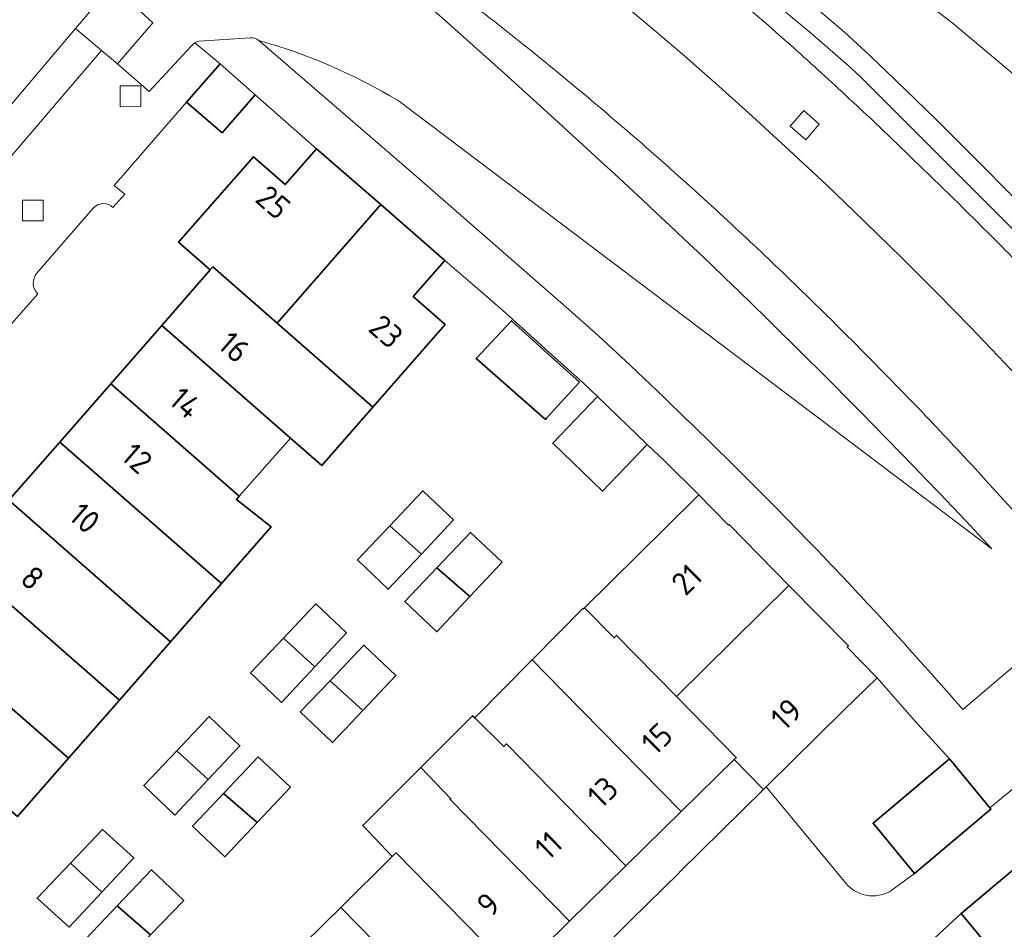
# Model space of a CAD drawing. Extents: x 150256 to 156914, y 461459 to 469481.
# Tile 678 of 731: x 154714 to 154772, y 468435 to 468488. Entities that reach past the tile are written whole.
import ezdxf
from ezdxf.enums import TextEntityAlignment as Align

# ---------------------------------------------------------------- set-up
doc = ezdxf.new("R2010")
doc.units = 0
doc.header["$LTSCALE"] = 0.75
for name, color, linetype, lineweight in [('B-RO-GR-GROENVOORZIENING-GV', 251, 'CONTINUOUS', 18), ('B-RO-IE-TERREINAFSCHEIDING_KUNSTMATIG_MUUR-G', 251, 'IE-TERREINAFSCHEIDING-KUNSTMATIG-DICHT', 18), ('B-RO-OG-BEBOUWING-GV', 6, 'CONTINUOUS', 35), ('B-RO-OG-BEBOUWING-T18', 1, 'CONTINUOUS', 18), ('B-RO-OG-TERREIN_CULTUURSCHEIDING-GV', 251, 'CONTINUOUS', 18), ('B-RO-VH-VERHARDING_BETON-GV', 251, 'CONTINUOUS', 18), ('B-RO-VH-VERHARDING_BETONSTRAATSTEEN-GV', 251, 'CONTINUOUS', 18), ('B-RO-VH-VERHARDING_TEGEL-GV', 251, 'CONTINUOUS', 18)]:
    doc.layers.add(name, color=color, linetype=linetype, lineweight=lineweight)
doc.styles.add('NLCS-ISO-M200-T18', font='NLCS-ISO.ttf', dxfattribs={"height": 360})
doc.linetypes.add('IE-TERREINAFSCHEIDING-KUNSTMATIG-DICHT', pattern='A,8,-1,[82,NLCS.SHX,S=0.75,R=90,X=0,Y=0],-1', length=10)

msp = doc.modelspace()

# ---------------------------------------------------------------- linework, layer by layer
at = {"layer": 'B-RO-GR-GROENVOORZIENING-GV'}
for points in [[(154721.524, 468482.865), (154721.522, 468484.066), (154720.323, 468484.064), (154720.325, 468482.863)], [(154721.524, 468482.865), (154721.522, 468484.066), (154720.323, 468484.064), (154720.325, 468482.863)], [(154760.15, 468480.946), (154760.938, 468481.851), (154760.034, 468482.639), (154759.245, 468481.734)], [(154760.15, 468480.946), (154760.938, 468481.851), (154760.034, 468482.639), (154759.245, 468481.734)], [(154715.849, 468476.238), (154715.847, 468477.439), (154714.647, 468477.437), (154714.649, 468476.237)], [(154715.849, 468476.238), (154715.847, 468477.439), (154714.647, 468477.437), (154714.649, 468476.237)]]:
    msp.add_lwpolyline(points, close=True, dxfattribs=at)
at = {"layer": 'B-RO-IE-TERREINAFSCHEIDING_KUNSTMATIG_MUUR-G'}
msp.add_lwpolyline([(154724.177, 468483.121), (154719.974, 468478.293)], dxfattribs=at)
msp.add_lwpolyline([(154724.177, 468483.121), (154719.974, 468478.293)], dxfattribs=at)
at = {"layer": 'B-RO-OG-BEBOUWING-GV'}
for points in [[(154726.119, 468485.351), (154724.177, 468483.121), (154726.236, 468481.346), (154728.155, 468483.543)], [(154726.119, 468485.351), (154724.177, 468483.121), (154726.236, 468481.346), (154728.155, 468483.543)], [(154729.437, 468470.288), (154735.459, 468477.174), (154731.726, 468480.423), (154729.906, 468478.34), (154728.06, 468479.952), (154723.708, 468475.002), (154725.555, 468473.39), (154725.701, 468473.557)], [(154729.437, 468470.288), (154735.459, 468477.174), (154731.726, 468480.423), (154729.906, 468478.34), (154728.06, 468479.952), (154723.708, 468475.002), (154725.555, 468473.39), (154725.701, 468473.557)], [(154735.459, 468477.174), (154729.437, 468470.288), (154733.189, 468467.004), (154735.006, 468465.414), (154739.193, 468470.202), (154737.349, 468471.83), (154739.185, 468473.931)], [(154735.459, 468477.174), (154729.437, 468470.288), (154733.189, 468467.004), (154735.006, 468465.414), (154739.193, 468470.202), (154737.349, 468471.83), (154739.185, 468473.931)], [(154722.733, 468470.161), (154730.211, 468463.617), (154732.039, 468462.02), (154735.006, 468465.414), (154733.189, 468467.004), (154729.437, 468470.288), (154725.701, 468473.557), (154725.555, 468473.39)], [(154722.733, 468470.161), (154730.211, 468463.617), (154732.039, 468462.02), (154735.006, 468465.414), (154733.189, 468467.004), (154729.437, 468470.288), (154725.701, 468473.557), (154725.555, 468473.39)], [(154730.211, 468463.617), (154722.733, 468470.161), (154719.771, 468466.772), (154727.24, 468460.237)], [(154730.211, 468463.617), (154722.733, 468470.161), (154719.771, 468466.772), (154727.24, 468460.237)], [(154746.996, 468466.866), (154745.132, 468468.552), (154743.051, 468470.434), (154740.997, 468468.245), (154745.021, 468464.702), (154745.083, 468464.77)], [(154746.996, 468466.866), (154745.132, 468468.552), (154743.051, 468470.434), (154740.997, 468468.245), (154745.021, 468464.702), (154745.083, 468464.77)], [(154716.81, 468463.384), (154726.206, 468455.162), (154729.093, 468458.455), (154727.077, 468460.052), (154727.24, 468460.237), (154719.771, 468466.772)], [(154716.81, 468463.384), (154726.206, 468455.162), (154729.093, 468458.455), (154727.077, 468460.052), (154727.24, 468460.237), (154719.771, 468466.772)], [(154750.945, 468463.244), (154748.054, 468466.03), (154745.448, 468463.326), (154748.339, 468460.54)], [(154750.945, 468463.244), (154748.054, 468466.03), (154745.448, 468463.326), (154748.339, 468460.54)], [(154726.206, 468455.162), (154716.81, 468463.384), (154713.856, 468460.003), (154723.248, 468451.785)], [(154726.206, 468455.162), (154716.81, 468463.384), (154713.856, 468460.003), (154723.248, 468451.785)], [(154735.987, 468458.526), (154737.817, 468456.876), (154739.677, 468458.857), (154737.897, 468460.544)], [(154735.987, 468458.526), (154737.817, 468456.876), (154739.677, 468458.857), (154737.897, 468460.544)], [(154710.888, 468456.607), (154720.275, 468448.393), (154723.248, 468451.785), (154713.856, 468460.003)], [(154710.888, 468456.607), (154720.275, 468448.393), (154723.248, 468451.785), (154713.856, 468460.003)], [(154752.639, 468448.61), (154759.169, 468455.062), (154755.698, 468458.593), (154755.668, 468458.564), (154753.929, 468460.313), (154751.965, 468458.359), (154747.291, 468453.749), (154749.019, 468452.012), (154749.162, 468452.152)], [(154752.639, 468448.61), (154759.169, 468455.062), (154755.698, 468458.593), (154755.668, 468458.564), (154753.929, 468460.313), (154751.965, 468458.359), (154747.291, 468453.749), (154749.019, 468452.012), (154749.162, 468452.152)], [(154737.817, 468456.876), (154735.987, 468458.526), (154734.1, 468456.534), (154735.891, 468454.837)], [(154737.817, 468456.876), (154735.987, 468458.526), (154734.1, 468456.534), (154735.891, 468454.837)], [(154738.724, 468456.087), (154740.638, 468454.408), (154742.508, 468456.408), (154740.675, 468458.133)], [(154738.724, 468456.087), (154740.638, 468454.408), (154742.508, 468456.408), (154740.675, 468458.133)], [(154720.275, 468448.393), (154710.888, 468456.607), (154707.933, 468453.226), (154717.315, 468445.016)], [(154720.275, 468448.393), (154710.888, 468456.607), (154707.933, 468453.226), (154717.315, 468445.016)], [(154738.724, 468456.087), (154736.854, 468454.126), (154738.724, 468452.362), (154740.638, 468454.408)], [(154738.724, 468456.087), (154736.854, 468454.126), (154738.724, 468452.362), (154740.638, 468454.408)], [(154757.846, 468443.352), (154762.369, 468447.816), (154764.293, 468449.696), (154762.561, 468451.468), (154762.632, 468451.539), (154759.169, 468455.062), (154752.639, 468448.61), (154756.113, 468445.071), (154755.993, 468444.954), (154757.7, 468443.208)], [(154757.846, 468443.352), (154762.369, 468447.816), (154764.293, 468449.696), (154762.561, 468451.468), (154762.632, 468451.539), (154759.169, 468455.062), (154752.639, 468448.61), (154756.113, 468445.071), (154755.993, 468444.954), (154757.7, 468443.208)], [(154729.805, 468451.998), (154731.631, 468450.331), (154733.463, 468452.297), (154731.684, 468453.983)], [(154729.805, 468451.998), (154731.631, 468450.331), (154733.463, 468452.297), (154731.684, 468453.983)], [(154752.639, 468448.61), (154749.162, 468452.152), (154749.019, 468452.012), (154747.291, 468453.749), (154747.225, 468453.684), (154747.192, 468453.717), (154744.254, 468450.741), (154745.963, 468449), (154752.909, 468441.924), (154755.993, 468444.954), (154756.113, 468445.071)], [(154752.639, 468448.61), (154749.162, 468452.152), (154749.019, 468452.012), (154747.291, 468453.749), (154747.225, 468453.684), (154747.192, 468453.717), (154744.254, 468450.741), (154745.963, 468449), (154752.909, 468441.924), (154755.993, 468444.954), (154756.113, 468445.071)], [(154717.315, 468445.016), (154707.933, 468453.226), (154704.971, 468449.837), (154714.35, 468441.632)], [(154717.315, 468445.016), (154707.933, 468453.226), (154704.971, 468449.837), (154714.35, 468441.632)], [(154729.805, 468451.998), (154727.887, 468449.973), (154729.691, 468448.263), (154731.631, 468450.331)], [(154729.805, 468451.998), (154727.887, 468449.973), (154729.691, 468448.263), (154731.631, 468450.331)], [(154732.511, 468449.525), (154734.421, 468447.8), (154736.337, 468449.831), (154734.478, 468451.583)], [(154732.511, 468449.525), (154734.421, 468447.8), (154736.337, 468449.831), (154734.478, 468451.583)], [(154752.909, 468441.924), (154745.963, 468449), (154744.254, 468450.741), (154740.921, 468447.367), (154742.614, 468445.7), (154742.765, 468445.848), (154749.705, 468438.778)], [(154752.909, 468441.924), (154745.963, 468449), (154744.254, 468450.741), (154740.921, 468447.367), (154742.614, 468445.7), (154742.765, 468445.848), (154749.705, 468438.778)], [(154734.421, 468447.8), (154732.511, 468449.525), (154730.777, 468447.706), (154732.659, 468445.931)], [(154734.421, 468447.8), (154732.511, 468449.525), (154730.777, 468447.706), (154732.659, 468445.931)], [(154725.43, 468443.781), (154727.273, 468445.748), (154725.488, 468447.44), (154723.608, 468445.454)], [(154725.43, 468443.781), (154727.273, 468445.748), (154725.488, 468447.44), (154723.608, 468445.454)], [(154746.424, 468435.555), (154749.705, 468438.778), (154742.765, 468445.848), (154742.614, 468445.7), (154740.921, 468447.367), (154740.796, 468447.49), (154737.796, 468444.49), (154739.535, 468442.665), (154739.489, 468442.62)], [(154746.424, 468435.555), (154749.705, 468438.778), (154742.765, 468445.848), (154742.614, 468445.7), (154740.921, 468447.367), (154740.796, 468447.49), (154737.796, 468444.49), (154739.535, 468442.665), (154739.489, 468442.62)], [(154723.608, 468445.454), (154721.69, 468443.429), (154723.496, 468441.718), (154725.43, 468443.781)], [(154723.608, 468445.454), (154721.69, 468443.429), (154723.496, 468441.718), (154725.43, 468443.781)], [(154728.282, 468441.289), (154730.21, 468443.334), (154728.342, 468445.095), (154726.326, 468442.981)], [(154728.282, 468441.289), (154730.21, 468443.334), (154728.342, 468445.095), (154726.326, 468442.981)], [(154768.501, 468444.993), (154764.064, 468441.258), (154766.473, 468438.318), (154770.91, 468442.054), (154770.848, 468442.13)], [(154768.501, 468444.993), (154764.064, 468441.258), (154766.473, 468438.318), (154770.91, 468442.054), (154770.848, 468442.13)], [(154736.131, 468439.311), (154736.348, 468439.524), (154743.278, 468432.465), (154746.424, 468435.555), (154739.489, 468442.62), (154739.535, 468442.665), (154737.796, 468444.49), (154734.417, 468441.112)], [(154736.131, 468439.311), (154736.348, 468439.524), (154743.278, 468432.465), (154746.424, 468435.555), (154739.489, 468442.62), (154739.535, 468442.665), (154737.796, 468444.49), (154734.417, 468441.112)], [(154726.326, 468442.981), (154724.522, 468441.082), (154726.409, 468439.303), (154728.282, 468441.289)], [(154726.326, 468442.981), (154724.522, 468441.082), (154726.409, 468439.303), (154728.282, 468441.289)], [(154719.261, 468437.25), (154721.12, 468439.23), (154719.284, 468440.889), (154717.424, 468438.925)], [(154719.261, 468437.25), (154721.12, 468439.23), (154719.284, 468440.889), (154717.424, 468438.925)], [(154743.278, 468432.465), (154736.348, 468439.524), (154736.131, 468439.311), (154733.136, 468436.359), (154740.06, 468429.304)], [(154743.278, 468432.465), (154736.348, 468439.524), (154736.131, 468439.311), (154733.136, 468436.359), (154740.06, 468429.304)], [(154769.185, 468436.004), (154771.6, 468433.07), (154775.586, 468436.409), (154773.237, 468439.263), (154773.171, 468439.343)], [(154769.185, 468436.004), (154771.6, 468433.07), (154775.586, 468436.409), (154773.237, 468439.263), (154773.171, 468439.343)], [(154717.424, 468438.925), (154715.496, 468436.889), (154717.349, 468435.214), (154719.261, 468437.25)], [(154717.424, 468438.925), (154715.496, 468436.889), (154717.349, 468435.214), (154719.261, 468437.25)], [(154722.074, 468434.763), (154724.014, 468436.764), (154722.139, 468438.532), (154720.152, 468436.45)], [(154722.074, 468434.763), (154724.014, 468436.764), (154722.139, 468438.532), (154720.152, 468436.45)], [(154722.074, 468434.763), (154720.152, 468436.45), (154718.345, 468434.557), (154720.168, 468432.8)], [(154722.074, 468434.763), (154720.152, 468436.45), (154718.345, 468434.557), (154720.168, 468432.8)], [(154740.06, 468429.304), (154733.136, 468436.359), (154729.936, 468433.205), (154736.85, 468426.151)], [(154740.06, 468429.304), (154733.136, 468436.359), (154729.936, 468433.205), (154736.85, 468426.151)]]:
    msp.add_lwpolyline(points, close=True, dxfattribs=at)
at = {"layer": 'B-RO-OG-TERREIN_CULTUURSCHEIDING-GV'}
for points in [[(154773.093, 468484.01), (154768.629, 468487.749), (154765.606, 468490.088), (154760.893, 468493.498), (154758.063, 468495.465), (154755.207, 468497.394), (154753.92, 468498.146), (154751.912, 468499.093), (154749.851, 468499.918), (154749.626, 468500), (154747.63, 468500.656), (154745.601, 468501.198), (154739.747, 468502.306)], [(154739.747, 468502.306), (154745.601, 468501.198), (154747.63, 468500.656), (154749.626, 468500), (154749.851, 468499.918), (154751.912, 468499.093), (154753.92, 468498.146), (154755.207, 468497.394), (154758.063, 468495.465), (154760.893, 468493.498), (154765.606, 468490.088), (154768.629, 468487.749), (154773.093, 468484.01), (154775.27, 468482.076), (154777.408, 468480.1), (154784.224, 468472.36), (154785.877, 468470.332), (154787.687, 468468.459), (154789.815, 468466.651), (154789.999, 468466.523)], [(154773.093, 468484.01), (154768.629, 468487.749), (154765.606, 468490.088), (154760.893, 468493.498), (154758.063, 468495.465), (154755.207, 468497.394), (154753.92, 468498.146), (154751.912, 468499.093), (154749.851, 468499.918), (154749.626, 468500), (154747.63, 468500.656), (154745.601, 468501.198), (154739.747, 468502.306)], [(154739.747, 468502.306), (154745.601, 468501.198), (154747.63, 468500.656), (154749.626, 468500), (154749.851, 468499.918), (154751.912, 468499.093), (154753.92, 468498.146), (154755.207, 468497.394), (154758.063, 468495.465), (154760.893, 468493.498), (154765.606, 468490.088), (154768.629, 468487.749), (154773.093, 468484.01), (154775.27, 468482.076), (154777.408, 468480.1), (154784.224, 468472.36), (154785.877, 468470.332), (154787.687, 468468.459), (154789.815, 468466.651), (154789.999, 468466.523)], [(154732.268, 468495.057), (154730.437, 468496.266), (154729.021, 468497.201), (154725.124, 468492.616), (154726.85, 468493.234), (154728.828, 468493.521), (154730.863, 468493.472), (154732.617, 468493.089), (154735.377, 468491.181), (154739.027, 468488.016), (154742.637, 468484.804), (154745.777, 468481.937)], [(154732.268, 468495.057), (154730.437, 468496.266), (154729.021, 468497.201), (154725.124, 468492.616), (154726.85, 468493.234), (154728.828, 468493.521), (154730.863, 468493.472), (154732.617, 468493.089), (154735.377, 468491.181), (154739.027, 468488.016), (154742.637, 468484.804), (154745.777, 468481.937)], [(154745.777, 468481.937), (154742.637, 468484.804), (154739.027, 468488.016), (154735.377, 468491.181), (154732.617, 468493.089), (154730.863, 468493.472), (154728.828, 468493.521), (154726.85, 468493.234), (154725.124, 468492.616), (154724.542, 468491.931), (154724.43, 468491.803), (154721.466, 468488.432), (154722.226, 468487.729), (154720.157, 468485.345)], [(154745.777, 468481.937), (154742.637, 468484.804), (154739.027, 468488.016), (154735.377, 468491.181), (154732.617, 468493.089), (154730.863, 468493.472), (154728.828, 468493.521), (154726.85, 468493.234), (154725.124, 468492.616), (154724.542, 468491.931), (154724.43, 468491.803), (154721.466, 468488.432), (154722.226, 468487.729), (154720.157, 468485.345)], [(154758.139, 468489.062), (154760.395, 468487.2), (154762.599, 468485.277), (154763.307, 468484.609), (154771.417, 468476.504), (154778.261, 468469.602)], [(154778.261, 468469.602), (154771.417, 468476.504), (154763.307, 468484.609), (154762.599, 468485.277), (154760.395, 468487.2), (154758.139, 468489.062)], [(154758.139, 468489.062), (154760.395, 468487.2), (154762.599, 468485.277), (154763.307, 468484.609), (154771.417, 468476.504), (154778.261, 468469.602)], [(154778.261, 468469.602), (154771.417, 468476.504), (154763.307, 468484.609), (154762.599, 468485.277), (154760.395, 468487.2), (154758.139, 468489.062)], [(154772.675, 468477.146), (154770.617, 468479.229), (154767.718, 468482.111), (154764.792, 468484.967), (154763.605, 468486.089), (154762.392, 468487.183), (154760.311, 468488.977)], [(154760.311, 468488.977), (154762.392, 468487.183), (154763.605, 468486.089), (154764.792, 468484.967), (154767.718, 468482.111), (154770.617, 468479.229), (154772.675, 468477.146)], [(154772.675, 468477.146), (154770.617, 468479.229), (154767.718, 468482.111), (154764.792, 468484.967), (154763.605, 468486.089), (154762.392, 468487.183), (154760.311, 468488.977)], [(154760.311, 468488.977), (154762.392, 468487.183), (154763.605, 468486.089), (154764.792, 468484.967), (154767.718, 468482.111), (154770.617, 468479.229), (154772.675, 468477.146)], [(154720.157, 468485.345), (154722.011, 468483.74), (154724.444, 468486.369), (154724.54, 468486.481), (154724.657, 468486.572), (154724.781, 468486.63), (154724.914, 468486.662), (154727.877, 468486.863)], [(154720.157, 468485.345), (154722.011, 468483.74), (154724.444, 468486.369), (154724.54, 468486.481), (154724.657, 468486.572), (154724.781, 468486.63), (154724.914, 468486.662), (154727.877, 468486.863)], [(154728.366, 468486.706), (154735.964, 468480.159), (154737.236, 468479.063), (154746.226, 468471.224), (154748.11, 468469.553), (154749.957, 468467.841)], [(154728.366, 468486.706), (154735.964, 468480.159), (154737.236, 468479.063), (154746.226, 468471.224), (154748.11, 468469.553), (154749.957, 468467.841)], [(154770.967, 468457.191), (154736.471, 468483.213)], [(154736.471, 468483.213), (154770.967, 468457.191)], [(154770.967, 468457.191), (154736.471, 468483.213)], [(154736.471, 468483.213), (154770.967, 468457.191)], [(154769.269, 468447.859), (154773.11, 468451.104), (154773.122, 468451.114), (154776.76, 468454.164), (154776.404, 468454.583)], [(154769.269, 468447.859), (154773.11, 468451.104), (154773.122, 468451.114), (154776.76, 468454.164), (154776.404, 468454.583)]]:
    msp.add_lwpolyline(points, dxfattribs=at)
for points in [[(154755.477, 468489.731, -0.005816), (154759.431, 468486.292)], [(154755.477, 468489.731, -0.005816), (154759.431, 468486.292)], [(154744.213, 468486.097, 0.006375), (154740.344, 468489.144)], [(154744.213, 468486.097, 0.006375), (154740.344, 468489.144)], [(154727.877, 468486.863, -0.206885), (154728.366, 468486.706)], [(154727.877, 468486.863, -0.206885), (154728.366, 468486.706)], [(154736.471, 468483.213, 0.067248), (154728.366, 468486.706)], [(154728.366, 468486.706, -0.067248), (154736.471, 468483.213)], [(154736.471, 468483.213, 0.067248), (154728.366, 468486.706)], [(154728.366, 468486.706, -0.067248), (154736.471, 468483.213)], [(154748.12, 468482.871, 0.00604), (154744.213, 468486.097)], [(154748.12, 468482.871, 0.00604), (154744.213, 468486.097)], [(154759.431, 468486.292, -0.005662), (154762.662, 468483.346)], [(154759.431, 468486.292, -0.005662), (154762.662, 468483.346)], [(154762.662, 468483.346, -0.004917), (154766.729, 468479.482)], [(154762.662, 468483.346, -0.004917), (154766.729, 468479.482)], [(154751.797, 468479.692, 0.006405), (154748.12, 468482.871)], [(154751.797, 468479.692, 0.006405), (154748.12, 468482.871)], [(154745.777, 468481.937, -0.020947), (154770.967, 468457.191)], [(154770.967, 468457.191, 0.020947), (154745.777, 468481.937)], [(154745.777, 468481.937, -0.020947), (154770.967, 468457.191)], [(154770.967, 468457.191, 0.020947), (154745.777, 468481.937)], [(154755.631, 468476.227, 0.005897), (154751.797, 468479.692)], [(154755.631, 468476.227, 0.005897), (154751.797, 468479.692)], [(154766.729, 468479.482, -0.004716), (154771.322, 468474.956)], [(154766.729, 468479.482, -0.004716), (154771.322, 468474.956)], [(154759.006, 468473.043, 0.005336), (154755.631, 468476.227)], [(154759.006, 468473.043, 0.005336), (154755.631, 468476.227)], [(154771.322, 468474.956, -0.006533), (154774.489, 468471.695)], [(154771.322, 468474.956, -0.006533), (154774.489, 468471.695)], [(154762.821, 468469.296, 0.005025), (154759.006, 468473.043)], [(154762.821, 468469.296, 0.005025), (154759.006, 468473.043)], [(154766.547, 468465.499, 0.004653), (154762.821, 468469.296)], [(154766.547, 468465.499, 0.004653), (154762.821, 468469.296)], [(154749.957, 468467.841, -0.005837), (154756.307, 468461.684)], [(154749.957, 468467.841, -0.005837), (154756.307, 468461.684)], [(154769.753, 468462.099, 0.005445), (154766.547, 468465.499)], [(154769.753, 468462.099, 0.005445), (154766.547, 468465.499)], [(154773.118, 468458.376, 0.005643), (154769.753, 468462.099)], [(154773.118, 468458.376, 0.005643), (154769.753, 468462.099)], [(154756.307, 468461.684, -0.007166), (154761.424, 468456.475)], [(154756.307, 468461.684, -0.007166), (154761.424, 468456.475)], [(154761.424, 468456.475, -0.001384), (154762.488, 468455.354)], [(154761.424, 468456.475, -0.001384), (154762.488, 468455.354)], [(154762.488, 468455.354, -0.004693), (154765.305, 468452.308)], [(154762.488, 468455.354, -0.004693), (154765.305, 468452.308)], [(154765.305, 468452.308, -0.004153), (154769.269, 468447.859)], [(154765.305, 468452.308, -0.004153), (154769.269, 468447.859)]]:
    msp.add_lwpolyline(points, format="xyb", dxfattribs=at)
at = {"layer": 'B-RO-VH-VERHARDING_BETON-GV'}
msp.add_lwpolyline([(154719.233, 468486.124), (154720.157, 468485.345), (154722.226, 468487.729), (154721.466, 468488.432), (154724.43, 468491.803), (154722.736, 468493.255), (154718.752, 468488.606), (154717.724, 468487.397)], close=True, dxfattribs=at)
msp.add_lwpolyline([(154719.233, 468486.124), (154720.157, 468485.345), (154722.226, 468487.729), (154721.466, 468488.432), (154724.43, 468491.803), (154722.736, 468493.255), (154718.752, 468488.606), (154717.724, 468487.397)], close=True, dxfattribs=at)
at = {"layer": 'B-RO-VH-VERHARDING_BETONSTRAATSTEEN-GV'}
for points in [[(154772.99, 468466.605), (154771.354, 468468.351), (154769.696, 468470.08), (154767.732, 468472.08), (154765.75, 468474.062), (154763.563, 468476.2), (154761.354, 468478.316), (154759.208, 468480.325), (154757.043, 468482.311), (154755.092, 468484.062), (154753.123, 468485.791), (154751.439, 468487.236), (154749.736, 468488.658), (154747.999, 468490.071), (154746.243, 468491.462), (154744.47, 468492.827), (154742.243, 468494.507), (154744.981, 468498.151), (154743.779, 468499.049), (154740.794, 468495.101), (154736.09, 468498.545), (154735.683, 468498.834), (154734.046, 468500), (154733.34, 468500.492)], [(154772.99, 468466.605), (154771.354, 468468.351), (154769.696, 468470.08), (154767.732, 468472.08), (154765.75, 468474.062), (154763.563, 468476.2), (154761.354, 468478.316), (154759.208, 468480.325), (154757.043, 468482.311), (154755.092, 468484.062), (154753.123, 468485.791), (154751.439, 468487.236), (154749.736, 468488.658), (154747.999, 468490.071), (154746.243, 468491.462), (154744.47, 468492.827), (154742.243, 468494.507), (154744.981, 468498.151), (154743.779, 468499.049), (154740.794, 468495.101), (154736.09, 468498.545), (154735.683, 468498.834), (154734.046, 468500), (154733.34, 468500.492)], [(154744.981, 468498.151), (154742.243, 468494.507), (154744.47, 468492.827), (154746.243, 468491.462), (154747.999, 468490.071), (154749.736, 468488.658), (154751.439, 468487.236), (154753.123, 468485.791), (154755.092, 468484.062), (154757.043, 468482.311), (154759.208, 468480.325), (154761.354, 468478.316), (154763.563, 468476.2), (154765.75, 468474.062), (154767.732, 468472.08), (154769.696, 468470.08), (154771.354, 468468.351), (154772.99, 468466.605), (154775.181, 468464.2), (154777.345, 468461.769), (154779.479, 468459.316), (154781.972, 468456.387), (154785.42, 468459.324), (154781.842, 468463.515)], [(154744.981, 468498.151), (154742.243, 468494.507), (154744.47, 468492.827), (154746.243, 468491.462), (154747.999, 468490.071), (154749.736, 468488.658), (154751.439, 468487.236), (154753.123, 468485.791), (154755.092, 468484.062), (154757.043, 468482.311), (154759.208, 468480.325), (154761.354, 468478.316), (154763.563, 468476.2), (154765.75, 468474.062), (154767.732, 468472.08), (154769.696, 468470.08), (154771.354, 468468.351), (154772.99, 468466.605), (154775.181, 468464.2), (154777.345, 468461.769), (154779.479, 468459.316), (154781.972, 468456.387), (154785.42, 468459.324), (154781.842, 468463.515)], [(154727.877, 468486.863), (154724.914, 468486.662), (154724.781, 468486.63), (154724.657, 468486.572), (154726.119, 468485.351), (154728.155, 468483.543), (154731.726, 468480.423), (154735.459, 468477.174), (154739.185, 468473.931), (154740.949, 468472.413), (154742.703, 468470.883), (154745.206, 468468.63), (154747.232, 468466.813), (154748.054, 468466.03), (154750.945, 468463.244), (154751.965, 468462.283), (154753.929, 468460.313), (154755.668, 468458.564), (154755.698, 468458.593), (154759.169, 468455.062), (154762.632, 468451.539), (154762.561, 468451.468), (154764.293, 468449.696), (154766.451, 468447.238), (154768.501, 468444.993), (154770.848, 468442.13), (154772.777, 468443.725)], [(154727.877, 468486.863), (154724.914, 468486.662), (154724.781, 468486.63), (154724.657, 468486.572), (154726.119, 468485.351), (154728.155, 468483.543), (154731.726, 468480.423), (154735.459, 468477.174), (154739.185, 468473.931), (154740.949, 468472.413), (154742.703, 468470.883), (154745.206, 468468.63), (154747.232, 468466.813), (154748.054, 468466.03), (154750.945, 468463.244), (154751.965, 468462.283), (154753.929, 468460.313), (154755.668, 468458.564), (154755.698, 468458.593), (154759.169, 468455.062), (154762.632, 468451.539), (154762.561, 468451.468), (154764.293, 468449.696), (154766.451, 468447.238), (154768.501, 468444.993), (154770.848, 468442.13), (154772.777, 468443.725)], [(154749.957, 468467.841), (154748.11, 468469.553), (154746.226, 468471.224), (154737.236, 468479.063), (154735.964, 468480.159), (154728.366, 468486.706)], [(154749.957, 468467.841), (154748.11, 468469.553), (154746.226, 468471.224), (154737.236, 468479.063), (154735.964, 468480.159), (154728.366, 468486.706)], [(154719.902, 468477.005), (154720.585, 468477.79), (154719.974, 468478.293), (154724.177, 468483.121), (154726.119, 468485.351), (154724.657, 468486.572), (154724.54, 468486.481), (154724.444, 468486.369), (154722.011, 468483.74), (154720.157, 468485.345), (154719.233, 468486.124), (154695.034, 468457.831), (154685.816, 468447.102), (154690.245, 468444.341), (154692.215, 468446.577), (154696.561, 468451.515), (154697.143, 468450.997), (154697.773, 468451.743)], [(154719.902, 468477.005), (154720.585, 468477.79), (154719.974, 468478.293), (154724.177, 468483.121), (154726.119, 468485.351), (154724.657, 468486.572), (154724.54, 468486.481), (154724.444, 468486.369), (154722.011, 468483.74), (154720.157, 468485.345), (154719.233, 468486.124), (154695.034, 468457.831), (154685.816, 468447.102), (154690.245, 468444.341), (154692.215, 468446.577), (154696.561, 468451.515), (154697.143, 468450.997), (154697.773, 468451.743)], [(154715.482, 468473.199), (154718.747, 468476.959)], [(154715.482, 468473.199), (154718.747, 468476.959)], [(154714.015, 468470.279), (154715.534, 468471.994)], [(154714.015, 468470.279), (154715.534, 468471.994)], [(154773.11, 468451.104), (154769.269, 468447.859)], [(154773.11, 468451.104), (154769.269, 468447.859)], [(154780.201, 468449.95), (154772.798, 468443.743), (154772.777, 468443.725), (154770.848, 468442.13), (154770.91, 468442.054), (154766.473, 468438.318), (154765.309, 468437.468)], [(154780.201, 468449.95), (154772.798, 468443.743), (154772.777, 468443.725), (154770.848, 468442.13), (154770.91, 468442.054), (154766.473, 468438.318), (154765.309, 468437.468)], [(154767.621, 468434.578), (154769.185, 468436.004), (154773.171, 468439.343), (154773.237, 468439.263), (154775.174, 468440.846), (154782.49, 468446.906)], [(154767.621, 468434.578), (154769.185, 468436.004), (154773.171, 468439.343), (154773.237, 468439.263), (154775.174, 468440.846), (154782.49, 468446.906)], [(154762.482, 468437.76), (154757.846, 468443.352), (154757.7, 468443.208), (154752.84, 468438.413), (154752.795, 468438.368), (154749.994, 468435.613), (154746.455, 468432.112), (154743.528, 468429.249), (154740.024, 468425.774), (154737.114, 468422.92), (154733.615, 468419.484), (154733.581, 468419.453), (154732.297, 468418.192), (154732.223, 468418.119)], [(154762.482, 468437.76), (154757.846, 468443.352), (154757.7, 468443.208), (154752.84, 468438.413), (154752.795, 468438.368), (154749.994, 468435.613), (154746.455, 468432.112), (154743.528, 468429.249), (154740.024, 468425.774), (154737.114, 468422.92), (154733.615, 468419.484), (154733.581, 468419.453), (154732.297, 468418.192), (154732.223, 468418.119)]]:
    msp.add_lwpolyline(points, dxfattribs=at)
for points in [[(154759.431, 468486.292, 0.005816), (154755.477, 468489.731)], [(154759.431, 468486.292, 0.005816), (154755.477, 468489.731)], [(154740.344, 468489.144, -0.006375), (154744.213, 468486.097)], [(154740.344, 468489.144, -0.006375), (154744.213, 468486.097)], [(154728.366, 468486.706, 0.206885), (154727.877, 468486.863)], [(154728.366, 468486.706, 0.206885), (154727.877, 468486.863)], [(154744.213, 468486.097, -0.00604), (154748.12, 468482.871)], [(154744.213, 468486.097, -0.00604), (154748.12, 468482.871)], [(154762.662, 468483.346, 0.005662), (154759.431, 468486.292)], [(154762.662, 468483.346, 0.005662), (154759.431, 468486.292)], [(154766.729, 468479.482, 0.004917), (154762.662, 468483.346)], [(154766.729, 468479.482, 0.004917), (154762.662, 468483.346)], [(154748.12, 468482.871, -0.006405), (154751.797, 468479.692)], [(154748.12, 468482.871, -0.006405), (154751.797, 468479.692)], [(154751.797, 468479.692, -0.005897), (154755.631, 468476.227)], [(154751.797, 468479.692, -0.005897), (154755.631, 468476.227)], [(154771.322, 468474.956, 0.004716), (154766.729, 468479.482)], [(154771.322, 468474.956, 0.004716), (154766.729, 468479.482)], [(154718.747, 468476.959, -0.429411), (154719.902, 468477.005)], [(154718.747, 468476.959, -0.429411), (154719.902, 468477.005)], [(154755.631, 468476.227, -0.005336), (154759.006, 468473.043)], [(154755.631, 468476.227, -0.005336), (154759.006, 468473.043)], [(154774.489, 468471.695, 0.006533), (154771.322, 468474.956)], [(154774.489, 468471.695, 0.006533), (154771.322, 468474.956)], [(154715.534, 468471.994, -0.400007), (154715.482, 468473.199)], [(154715.534, 468471.994, -0.400007), (154715.482, 468473.199)], [(154759.006, 468473.043, -0.005025), (154762.821, 468469.296)], [(154759.006, 468473.043, -0.005025), (154762.821, 468469.296)], [(154762.821, 468469.296, -0.004653), (154766.547, 468465.499)], [(154762.821, 468469.296, -0.004653), (154766.547, 468465.499)], [(154756.307, 468461.684, 0.005837), (154749.957, 468467.841)], [(154756.307, 468461.684, 0.005837), (154749.957, 468467.841)], [(154766.547, 468465.499, -0.005445), (154769.753, 468462.099)], [(154766.547, 468465.499, -0.005445), (154769.753, 468462.099)], [(154769.753, 468462.099, -0.005643), (154773.118, 468458.376)], [(154769.753, 468462.099, -0.005643), (154773.118, 468458.376)], [(154761.424, 468456.475, 0.007166), (154756.307, 468461.684)], [(154761.424, 468456.475, 0.007166), (154756.307, 468461.684)], [(154762.488, 468455.354, 0.001384), (154761.424, 468456.475)], [(154762.488, 468455.354, 0.001384), (154761.424, 468456.475)], [(154765.305, 468452.308, 0.004693), (154762.488, 468455.354)], [(154765.305, 468452.308, 0.004693), (154762.488, 468455.354)], [(154769.269, 468447.859, 0.004153), (154765.305, 468452.308)], [(154769.269, 468447.859, 0.004153), (154765.305, 468452.308)], [(154765.309, 468437.468, -0.408899), (154762.482, 468437.76)], [(154765.309, 468437.468, -0.408899), (154762.482, 468437.76)]]:
    msp.add_lwpolyline(points, format="xyb", dxfattribs=at)
for points in [[(154721.524, 468482.865), (154720.325, 468482.863), (154720.323, 468484.064), (154721.522, 468484.066)], [(154721.524, 468482.865), (154720.325, 468482.863), (154720.323, 468484.064), (154721.522, 468484.066)], [(154760.15, 468480.946), (154759.245, 468481.734), (154760.034, 468482.639), (154760.938, 468481.851)], [(154760.15, 468480.946), (154759.245, 468481.734), (154760.034, 468482.639), (154760.938, 468481.851)], [(154715.849, 468476.238), (154714.649, 468476.237), (154714.647, 468477.437), (154715.847, 468477.439)], [(154715.849, 468476.238), (154714.649, 468476.237), (154714.647, 468477.437), (154715.847, 468477.439)]]:
    msp.add_lwpolyline(points, close=True, dxfattribs=at)
at = {"layer": 'B-RO-VH-VERHARDING_TEGEL-GV'}
msp.add_lwpolyline([(154694.236, 468460.135), (154694.172, 468460.051), (154690.13, 468455.355), (154690.125, 468455.35), (154688.402, 468453.324), (154688.322, 468453.231), (154686.505, 468451.109), (154686.466, 468451.061), (154684.005, 468448.253), (154685.816, 468447.102), (154695.034, 468457.831), (154719.233, 468486.124), (154717.724, 468487.397), (154711.25, 468479.782), (154711.069, 468479.919), (154708.365, 468476.659), (154708.306, 468476.586), (154704.181, 468471.805), (154704.176, 468471.8), (154701.307, 468468.392), (154701.298, 468468.381), (154701.271, 468468.347), (154697.19, 468463.574), (154697.126, 468463.509)], close=True, dxfattribs=at)
msp.add_lwpolyline([(154694.236, 468460.135), (154694.172, 468460.051), (154690.13, 468455.355), (154690.125, 468455.35), (154688.402, 468453.324), (154688.322, 468453.231), (154686.505, 468451.109), (154686.466, 468451.061), (154684.005, 468448.253), (154685.816, 468447.102), (154695.034, 468457.831), (154719.233, 468486.124), (154717.724, 468487.397), (154711.25, 468479.782), (154711.069, 468479.919), (154708.365, 468476.659), (154708.306, 468476.586), (154704.181, 468471.805), (154704.176, 468471.8), (154701.307, 468468.392), (154701.298, 468468.381), (154701.271, 468468.347), (154697.19, 468463.574), (154697.126, 468463.509)], close=True, dxfattribs=at)

# ---------------------------------------------------------------- texts
at = {"layer": 'B-RO-OG-BEBOUWING-T18', "style": 'NLCS-ISO-M200-T18'}
for s, rotation, p in [('25', 318.9, (154729.208, 468477.311)), ('25', 318.9, (154729.208, 468477.311)), ('23', 318.9, (154735.773, 468469.809)), ('23', 318.9, (154735.773, 468469.809)), ('16', 318.9, (154726.943, 468468.9)), ('16', 318.9, (154726.943, 468468.9)), ('14', 318.9, (154724.106, 468465.654)), ('14', 318.9, (154724.106, 468465.654)), ('12', 318.9, (154721.296, 468462.438)), ('12', 318.9, (154721.296, 468462.438)), ('10', 318.9, (154718.262, 468458.966)), ('10', 318.9, (154718.262, 468458.966)), ('21', 44.5, (154753.232, 468455.396)), ('21', 44.5, (154753.232, 468455.396)), ('8', 318.9, (154715.227, 468455.493)), ('8', 318.9, (154715.227, 468455.493)), ('19', 44.4, (154759.017, 468447.583)), ('19', 44.4, (154759.017, 468447.583)), ('15', 44.5, (154751.505, 468446.153)), ('15', 44.5, (154751.505, 468446.153)), ('13', 44.5, (154748.352, 468443.056)), ('13', 44.5, (154748.352, 468443.056)), ('11', 44.5, (154745.193, 468439.953)), ('11', 44.5, (154745.193, 468439.953)), ('9', 44.5, (154741.71, 468436.531)), ('9', 44.5, (154741.71, 468436.531))]:
    msp.add_text(s, height=1.35, rotation=rotation, dxfattribs=at).set_placement(p, align=Align.MIDDLE)

doc.saveas('drawing.dxf')
